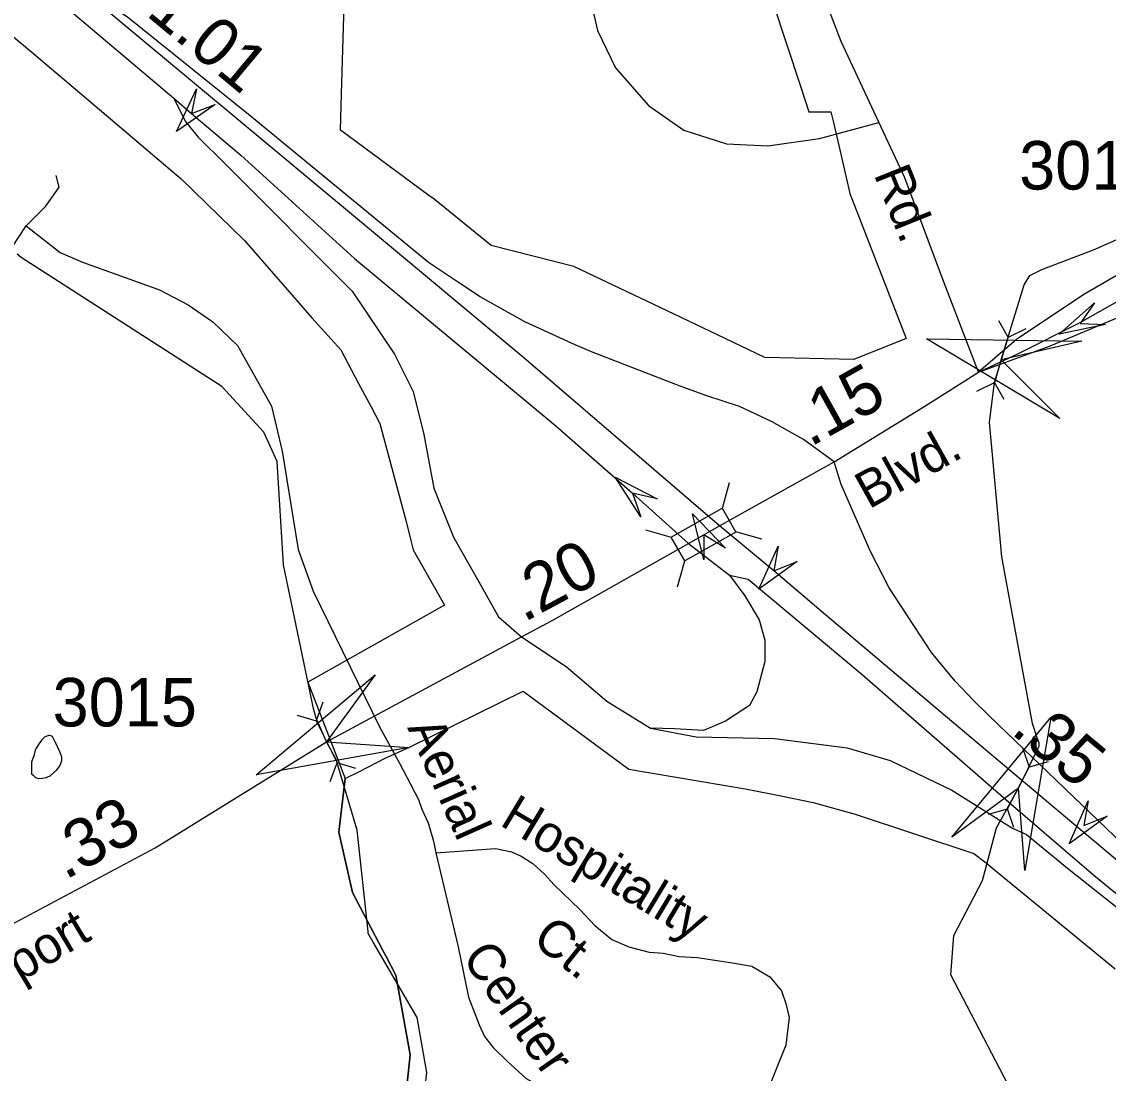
# Model space of a CAD drawing. Extents: x 2001466 to 2224147, y 644118 to 847247.
# Drawn here: x 2053131 to 2055930, y 767077 to 769785 of the extents above; entities that cross this region are included whole.
import ezdxf

# ---------------------------------------------------------------- set-up
doc = ezdxf.new("R2010")
doc.units = 0
for name, color, linetype in [('Exist Boundary Political City Limit New', 7, 'Continuous'), ('Exist Hydrographic Creek Single Shore', 7, 'Continuous'), ('Exist Hydrographic Misc Water Feature', 7, 'Continuous'), ('Exist Road Non-System Type 51', 7, 'Continuous'), ('Exist Road Non-System Type 51 Label', 7, 'Continuous'), ('Exist Road Primary Interstate Divided Center Attributed', 7, 'Continuous'), ('Exist Road Primary Interstate Mileage Hundredths English Label', 7, 'Continuous'), ('Exist Road Primary Interstate Ramp 1 Lane Attributed', 7, 'Continuous'), ('Exist Road Primary Interstate Structure Cantilever Sign Attributed CELL', 7, 'Continuous'), ('Exist Road Primary Interstate Structure Ovrhead Sign Attributed CELL', 7, 'Continuous'), ('Exist Road Secondary Mileage Hundredths English Label', 7, 'Continuous'), ('Exist Road Secondary Structure Culvert Attributed CELL', 7, 'Continuous'), ('Exist Road Secondary Structure Culvert CELL', 7, 'Continuous'), ('Exist Road Secondary Structure Standard Bridge Attributed CELL', 7, 'Continuous'), ('Exist Road Secondary Structure Standard Bridge CELL', 7, 'Continuous'), ('Exist Road Secondary Type 51 Attributed', 7, 'Continuous'), ('Exist Road Secondary Type 51 Label', 7, 'Continuous'), ('Exist Road Secondary Type 51 Number Label', 7, 'Continuous'), ('Map Preparation Boundary City Limit Buffer Line', 7, 'Continuous')]:
    doc.layers.add(name, color=color, linetype=linetype)

msp = doc.modelspace()

# ---------------------------------------------------------------- linework, layer by layer
at = {"layer": 'Exist Boundary Political City Limit New'}
for points in [[(2055065.5, 769834.5), (2055136.9, 769618.8), (2055158.4, 769553.4), (2055215.4, 769553.2), (2055221, 769529.4), (2055235.6, 769466.6), (2055264.6, 769342.9), (2055409.4, 768969), (2055274.5, 768915.6), (2055045.6, 768920.1), (2054923.2, 768978.4), (2054757.5, 769057.3), (2054553.5, 769154.4), (2054340.4, 769208.8), (2054193.5, 769327.8), (2054179.9, 769337.9), (2053952.4, 769506.2), (2053955.1, 769599.2), (2053966.9, 770000)], [(2053964.5, 767835.8), (2053999.4, 767853.6), (2054066.1, 767887.8), (2054130.1, 767916.4), (2054423.2, 768061.1), (2054695.4, 767859.7), (2055000, 767808.9), (2055086.5, 767791.2), (2055169.9, 767774.1), (2055277.9, 767744.1), (2055583.9, 767643.2), (2055615.1, 767618.5), (2055636.8, 767600.8), (2055947.6, 767346.1)], [(2053895.9, 766563.2), (2054128.9, 766910.3), (2054120.4, 767019), (2054132, 767124.3), (2054094.8, 767329.9), (2054069.8, 767377.7), (2054061, 767394.5), (2053983.5, 767542.7), (2053948, 767697.6), (2053964.5, 767835.8)]]:
    msp.add_lwpolyline(points, dxfattribs=at)
at = {"layer": 'Exist Hydrographic Creek Single Shore'}
for p, q in [((2054023.3, 767442.3), (2053995.4, 767703.4)), ((2055606.1, 767573.6), (2055642.4, 767709))]:
    msp.add_line(p, q, dxfattribs=at)
for points in [[(2055747.1, 767940.7), (2055734.6, 767978.1), (2055656, 768407.3), (2055623.7, 768754.2), (2055636.1, 768849.4), (2055654.3, 768914), (2055713.1, 769107.7), (2055727.8, 769131.5), (2055758.4, 769147.3), (2055896.1, 769199.7), (2056303.9, 769381.6), (2056336.9, 769459.7), (2056495, 769541.8), (2056595.1, 769641.4), (2056669.9, 769817), (2056843, 770601), (2056857.2, 770699.8)], [(2053995.4, 767703.4), (2053940.9, 767884.6), (2053916.6, 767930.5), (2053890, 767991.1), (2053882.6, 768016.6), (2053806, 768386.1), (2053789, 768652.2), (2053755.1, 768728.4), (2053647.1, 768845.4), (2053130.1, 769177.6), (2053120, 769186.5)], [(2055642.4, 767709), (2055698.4, 767811.5), (2055748.2, 767912.4), (2055751.6, 767920.3), (2055752.2, 767927.6), (2055747.1, 767940.7)], [(2057051.9, 765701.4), (2057018.9, 765725.1), (2056977.1, 765909.6), (2056868, 766052.9), (2056626.1, 766267.9), (2056384.1, 766374.6), (2056276, 766501.4), (2056034.1, 766575.3), (2055917, 766699.1), (2055833.9, 766874.7), (2055683, 767025.4), (2055524.1, 767330.5), (2055532.1, 767432), (2055606.1, 767573.6)], [(2054036.9, 767414.4), (2054023.9, 767436.7), (2054023.3, 767442.3)], [(2054141.1, 766802), (2054142.1, 766804.3), (2054175.1, 767079.3), (2054150, 767220.8), (2054036.9, 767414.4)]]:
    msp.add_lwpolyline(points, dxfattribs=at)
at = {"layer": 'Exist Hydrographic Misc Water Feature'}
msp.add_lwpolyline([(2053166.4, 767908.6), (2053162.3, 767894.6), (2053156.4, 767878.5), (2053156.4, 767866.7), (2053156.4, 767860.6), (2053156.6, 767854.5), (2053156.4, 767848.5), (2053160.5, 767844.6), (2053166.6, 767838.4), (2053174.4, 767836.4), (2053184.5, 767836.5), (2053194.7, 767838.6), (2053204.3, 767842.8), (2053222.2, 767858.8), (2053228.3, 767866.8), (2053232.2, 767874.7), (2053234.3, 767882.5), (2053234.3, 767890.6), (2053230.4, 767902.6), (2053218.3, 767928.8), (2053212.1, 767940.6), (2053210.3, 767944.6), (2053204.1, 767946.7), (2053200.2, 767946.5), (2053194.1, 767944.6), (2053190.4, 767942.7), (2053182.2, 767934.6), (2053176.3, 767926.6), (2053168.3, 767914.4), (2053166.4, 767908.6)], dxfattribs=at)
at = {"layer": 'Exist Road Non-System Type 51'}
for p, q in [((2053107.1, 769204.7), (2053142.8, 769259.8)), ((2054052.5, 767969.2), (2054104.2, 767875.6))]:
    msp.add_line(p, q, dxfattribs=at)
for points in [[(2054576, 770019.7), (2054593.4, 769853.5), (2054614.6, 769762.7), (2054660.9, 769666.1), (2054745.9, 769569.6), (2054836.6, 769505.8), (2054946.6, 769471), (2055052.8, 769465.2), (2055186, 769484.6), (2055339.1, 769525.9)], [(2053142.8, 769259.8), (2053192.3, 769309.3), (2053214.3, 769339.6), (2053228.1, 769358.8), (2053219.8, 769389.1)], [(2053142.8, 769259.8), (2053230.3, 769191), (2053288, 769166.2), (2053486, 769094.7), (2053560.3, 769056.1), (2053623.5, 769012.1), (2053686.8, 768951.6), (2053722.5, 768888.3), (2053774.8, 768794.7), (2053802.3, 768679.1), (2053843.5, 768426), (2053882, 768318.7), (2054052.5, 767969.2)], [(2054104.2, 767875.6), (2054153.7, 767782.1), (2054161.9, 767757.3), (2054178.4, 767721.5), (2054192.2, 767674.7), (2054197.7, 767644.5)], [(2054197.7, 767644.5), (2054351.7, 767655.5), (2054392.9, 767647.2), (2054417.7, 767636.2), (2054447.9, 767616.9), (2054478.2, 767589.4), (2054502.9, 767561.9), (2054568.9, 767498.6), (2054607.4, 767457.3), (2054651.4, 767421.6), (2054695.4, 767402.3), (2054747.7, 767388.5), (2054783.4, 767385.8), (2054824.7, 767377.5), (2054871.4, 767374.8), (2054962.1, 767361), (2055011.6, 767352.8), (2055058.4, 767325.3), (2055088.6, 767289.5), (2055099.6, 767256.5), (2055107.9, 767220.7), (2055099.6, 767149.1), (2055022.6, 766959.3)], [(2054197.7, 767644.5), (2054255.4, 767402.3), (2054282.4, 767273), (2054309.9, 767201.4), (2054323.6, 767171.2), (2054345.6, 767143.6), (2054381.4, 767107.9), (2054430.9, 767063.8), (2054455.6, 767050.1), (2054491.4, 767030.8), (2054521.6, 767014.3), (2054557.4, 767006), (2054590.9, 766997.8), (2054626.7, 766986.8), (2054709.2, 766984), (2054777.9, 766992.3), (2054841.2, 766995), (2054896.2, 766995), (2054951.1, 766986.8), (2054978.6, 766975.8), (2055022.6, 766959.3)]]:
    msp.add_lwpolyline(points, dxfattribs=at)
at = {"layer": 'Exist Road Primary Interstate Divided Center Attributed'}
for points in [[(2050835.7, 771865.8), (2051055.6, 771662), (2051342.7, 771408.9), (2051859.4, 770974.5), (2052148.1, 770733.1), (2052822.2, 770176.2), (2053110.3, 769937.8), (2053522.9, 769588)], [(2054928.7, 768486.8), (2054655.2, 768721.1), (2054425, 768919.2), (2054006.7, 769268.3), (2053264.1, 769886.9)], [(2053522.9, 769588), (2053569.1, 769548.8), (2053696, 769441), (2053988.9, 769175.3), (2054507.1, 768744.5), (2054704.8, 768571.2), (2054848.3, 768441.7)], [(2056138.2, 767469.7), (2055857.5, 767704.4), (2055510.6, 767996.8), (2055190.2, 768266.6), (2055068.1, 768370.7), (2054928.7, 768486.8)], [(2054848.3, 768441.7), (2054954.6, 768359.7)], [(2054954.6, 768359.7), (2055002.2, 768349.7), (2055295.7, 768103.7), (2055679.7, 767770), (2055892.4, 767587.2)], [(2055892.4, 767587.2), (2056303.9, 767250.4), (2056803.1, 766837.8), (2057047.1, 766631.3), (2057510.4, 766247), (2057807.6, 765989), (2058218.9, 765633.5)]]:
    msp.add_lwpolyline(points, dxfattribs=at)
at = {"layer": 'Exist Road Primary Interstate Ramp 1 Lane Attributed'}
for points in [[(2055223.7, 768651.3), (2055144.9, 768709), (2055062.6, 768755.2), (2054979.8, 768793.8), (2054896.2, 768821.4), (2054827.5, 768846.9), (2054603, 768933.2), (2054556.8, 768953), (2054427.5, 769012.3), (2054312.5, 769076.7), (2054256.7, 769113.9), (2054178.8, 769164.7), (2053719.8, 769542.9), (2053403.7, 769796.9), (2053264.1, 769886.9)], [(2053522.9, 769588), (2053552.5, 769528.9), (2053585.8, 769487.6), (2053656.7, 769417.4), (2053982.5, 769091), (2054091.2, 768928.5), (2054139.2, 768832.6), (2054166.7, 768722.2), (2054192.7, 768584.1), (2054243.1, 768457.4), (2054315.3, 768330.7), (2054359.2, 768252.7), (2054418.3, 768200.6)], [(2055596, 768882.5), (2055778.2, 768949.4), (2055969.4, 769029), (2056136.1, 769104), (2056214.1, 769137.7), (2056331.9, 769183.6), (2056431.3, 769214.2), (2056520, 769237.1), (2056619.4, 769254), (2056717.3, 769267.7), (2056760.2, 769269.3), (2056921.5, 769270), (2057062.2, 769260.9), (2057203, 769236.4), (2057313.1, 769211.9), (2057432.1, 769174.3), (2057510.2, 769140.3), (2057622.3, 769088.2), (2057714.3, 769036.1), (2057790.4, 768986), (2057868.4, 768930), (2058080.5, 768774)], [(2056138.2, 767469.7), (2056106.9, 767528.5), (2056031, 767606.2), (2055648.2, 767973.7), (2055585.3, 768034.3), (2055535.5, 768086.5), (2055474.2, 768160.7), (2055365.4, 768326.9), (2055317.8, 768420.8), (2055242.2, 768593.1), (2055223.7, 768651.3)], [(2054954.6, 768359.7), (2054993.8, 768306.7), (2055031, 768244.8), (2055044.9, 768192.6), (2055044.9, 768137.2), (2055024.4, 768059), (2055005.9, 768024.2), (2054944, 767984), (2054887.6, 767960.1), (2054812.6, 767964.4), (2054751.1, 767965.9)], [(2054418.3, 768200.6), (2054533.9, 768124.5), (2054638.3, 768035.4), (2054751.1, 767965.9)], [(2054751.1, 767965.9), (2054868.3, 767943.1), (2055070.1, 767939.2), (2055257.7, 767914.8), (2055368.1, 767882.3), (2055527.2, 767805.9), (2055683, 767708.5), (2055719.6, 767691.6), (2055829.3, 767601.5), (2056076.9, 767405.4), (2056355.1, 767173.1), (2056472.8, 767107.5)]]:
    msp.add_lwpolyline(points, dxfattribs=at)
at = {"layer": 'Exist Road Primary Interstate Structure Cantilever Sign Attributed CELL'}
for points in [[(2054725.8, 768509.7), (2054659.6, 768612.1), (2054768.1, 768556.5), (2054704.8, 768571.2)], [(2055128.4, 768394.9), (2055029.6, 768323.4), (2055079.4, 768434.7), (2055068.1, 768370.7)], [(2055927.4, 767739.1), (2055828.8, 767667.4), (2055878.4, 767778.8), (2055867.1, 767714.8)]]:
    msp.add_lwpolyline(points, close=True, dxfattribs=at)
at = {"layer": 'Exist Road Primary Interstate Structure Ovrhead Sign Attributed CELL'}
for points in [[(2053629.8, 769571.9), (2053529.8, 769502.2), (2053581.5, 769612.6), (2053569.1, 769548.8)], [(2055922.5, 769005), (2055803.1, 768980.6), (2055894.3, 769061.5), (2055857.6, 769007.8)]]:
    msp.add_lwpolyline(points, close=True, dxfattribs=at)
at = {"layer": 'Exist Road Secondary Structure Culvert Attributed CELL'}
for points in [[(2055805.3, 768763.6), (2055461.8, 768968.5), (2055861.8, 768962.8), (2055654.3, 768914)], [(2054129.3, 767915.6), (2053735.4, 767845.8), (2054041.6, 768103.2), (2053916.6, 767930.5)], [(2055526.7, 767685.2), (2055781.7, 767993.4), (2055715, 767599), (2055698.4, 767811.5)]]:
    msp.add_lwpolyline(points, close=True, dxfattribs=at)
at = {"layer": 'Exist Road Secondary Structure Culvert CELL'}
for p, q in [((2055646.9, 769015.9), (2055671.9, 768971.8)), ((2055717.4, 768994.4), (2055671.9, 768971.8)), ((2055636.6, 768856.1), (2055671.9, 768971.8)), ((2055591.2, 768833.5), (2055636.6, 768856.1)), ((2055661.7, 768812), (2055636.6, 768856.1)), ((2053906.9, 768032.3), (2053889.6, 767984.6)), ((2053841, 767999.3), (2053889.6, 767984.6)), ((2053889.6, 767984.6), (2053943.6, 767876.4)), ((2055709.8, 767913.1), (2055726.4, 767865.1)), ((2053926.2, 767828.7), (2053943.6, 767876.4)), ((2053992.2, 767861.6), (2053943.6, 767876.4)), ((2055670.4, 767757.9), (2055726.4, 767865.1)), ((2055775.2, 767879), (2055726.4, 767865.1)), ((2055621.6, 767744), (2055670.4, 767757.9)), ((2055687, 767709.9), (2055670.4, 767757.9))]:
    msp.add_line(p, q, dxfattribs=at)
at = {"layer": 'Exist Road Secondary Structure Standard Bridge Attributed CELL'}
msp.add_lwpolyline([(2054888.4, 768399), (2054858.9, 768517.3), (2054943.6, 768429.6), (2054888.4, 768464)], close=True, dxfattribs=at)
at = {"layer": 'Exist Road Secondary Structure Standard Bridge CELL'}
for p, q in [((2054935.9, 768531.9), (2054954.3, 768598.4)), ((2054737.7, 768476.3), (2054804.2, 768457.8)), ((2054969.8, 768471.9), (2055036.3, 768453.4)), ((2054820.5, 768329.9), (2054838.9, 768396.4))]:
    msp.add_line(p, q, dxfattribs=at)
msp.add_lwpolyline([(2054804.2, 768457.8), (2054935.7, 768532.2), (2054970.4, 768470.8), (2054838.9, 768396.4)], close=True, dxfattribs=at)
at = {"layer": 'Exist Road Secondary Type 51 Attributed'}
for points in [[(2055596, 768882.5), (2055502.6, 769123.4), (2055406.1, 769382.7), (2055241.9, 769733.8), (2055109.9, 770078.5), (2054954.6, 770466.6), (2054817.8, 770824.2), (2054776, 770988.5), (2054744.6, 771160.8)], [(2055596, 768882.5), (2055698.8, 768930.4), (2055857.4, 769010.8), (2056018.4, 769101.7), (2056192.5, 769192.6), (2056398.4, 769300.3), (2056491, 769342.5), (2056631.6, 769405.2), (2056696.5, 769428.8), (2056891.4, 769495), (2057066.4, 769542.4), (2057285.1, 769596.3), (2057462.1, 769636.9)], [(2056799.8, 769618.2), (2056676.1, 769550.7), (2056427.6, 769406.1), (2056225.4, 769290.5), (2055867.1, 769082.3), (2055693.7, 768966.7), (2055596, 768882.5)], [(2055223.7, 768651.3), (2055457.6, 768794.9), (2055596, 768882.5)], [(2054928.7, 768486.8), (2055223.7, 768651.3)], [(2054848.3, 768441.7), (2054888.4, 768464), (2054928.7, 768486.8)], [(2054418.3, 768200.6), (2054497.2, 768243.2), (2054848.3, 768441.7)], [(2052182.9, 766659.3), (2052324.6, 766849.3), (2052540.2, 767075.6), (2052746.2, 767243.1), (2053101.9, 767458.1), (2053475.3, 767657.8), (2053916.6, 767930.5), (2054418.3, 768200.6)]]:
    msp.add_lwpolyline(points, dxfattribs=at)
at = {"layer": 'Map Preparation Boundary City Limit Buffer Line'}
for points in [[(2055065.5, 769834.5), (2055136.9, 769618.8), (2055158.4, 769553.4), (2055215.4, 769553.2), (2055221, 769529.4), (2055235.6, 769466.6), (2055264.6, 769342.9), (2055409.4, 768969), (2055274.5, 768915.6), (2055045.6, 768920.1), (2054923.2, 768978.4), (2054757.5, 769057.3), (2054553.5, 769154.4), (2054340.4, 769208.8), (2054193.5, 769327.8), (2054179.9, 769337.9), (2053952.4, 769506.2), (2053955.1, 769599.2), (2053966.9, 770000)], [(2053022.4, 769820.8), (2053128.2, 769731.1), (2053131.1, 769728.8), (2053157.4, 769706.6), (2053291.9, 769592.8), (2053388.2, 769511.1), (2053531.1, 769389.8), (2053541.4, 769381.1), (2053705.6, 769221.6), (2053878.2, 769022.6), (2053953.6, 768939.8), (2053999.2, 768853.4), (2054031.1, 768793), (2054053.6, 768750.6), (2054122, 768494.8), (2054134.6, 768445.3), (2054139.9, 768425.1), (2054220.6, 768282.1), (2053868.5, 768084.1), (2053964.5, 767835.8)], [(2053964.5, 767835.8), (2053999.4, 767853.6), (2054066.1, 767887.8), (2054130.1, 767916.4), (2054423.2, 768061.1), (2054695.4, 767859.7), (2055000, 767808.9), (2055086.5, 767791.2), (2055169.9, 767774.1), (2055277.9, 767744.1), (2055583.9, 767643.2), (2055615.1, 767618.5), (2055636.8, 767600.8), (2055947.6, 767346.1)], [(2053895.9, 766563.2), (2054128.9, 766910.3), (2054120.4, 767019), (2054132, 767124.3), (2054094.8, 767329.9), (2054069.8, 767377.7), (2054061, 767394.5), (2053983.5, 767542.7), (2053948, 767697.6), (2053964.5, 767835.8)], [(2053964.5, 767835.8), (2053948, 767697.6), (2053983.5, 767542.7), (2054061, 767394.5), (2054069.8, 767377.7), (2054094.8, 767329.9), (2054132, 767124.3), (2054120.4, 767019), (2054128.9, 766910.3), (2053895.9, 766563.2)]]:
    msp.add_lwpolyline(points, dxfattribs=at)

# ---------------------------------------------------------------- texts
at = {"layer": 'Exist Road Non-System Type 51 Label'}
for s, rotation, p in [('Aerial', 293.9693, (2054123.8, 767967.2)), ('Hospitality', 329.0209, (2054359.7, 767717.5)), ('Ct.', 321.4898, (2054442.4, 767414.7)), ('Center', 304.9757, (2054263, 767374.8))]:
    msp.add_text(s, height=95, rotation=rotation, dxfattribs=at).set_placement(p)
at = {"layer": 'Exist Road Primary Interstate Mileage Hundredths English Label'}
for s, rotation, p in [('1.01', 320.2561, (2053449, 769803.2)), ('.35', 320.3868, (2055676, 767954.1))]:
    msp.add_text(s, height=125, rotation=rotation, dxfattribs=at).set_placement(p)
at = {"layer": 'Exist Road Secondary Mileage Hundredths English Label'}
for s, rotation, p in [('.15', 29.1533, (2055162.1, 768688.8)), ('.20', 28.3217, (2054424.5, 768237.1)), ('.33', 29.2286, (2053243.5, 767573.5))]:
    msp.add_text(s, height=125, rotation=rotation, dxfattribs=at).set_placement(p)
at = {"layer": 'Exist Road Secondary Type 51 Label'}
for s, rotation, p in [('Rd.', 291.8428, (2055325.1, 769392.6)), ('Blvd.', 29.1533, (2055313.3, 768528.4)), ('Airport', 30.8132, (2052994, 767231.6))]:
    msp.add_text(s, height=95, rotation=rotation, dxfattribs=at).set_placement(p)
at = {"layer": 'Exist Road Secondary Type 51 Number Label'}
for p in [(2055700.2, 769352.9), (2053210.8, 767970.1)]:
    msp.add_text('3015', height=125, dxfattribs=at).set_placement(p)

doc.saveas('drawing.dxf')
